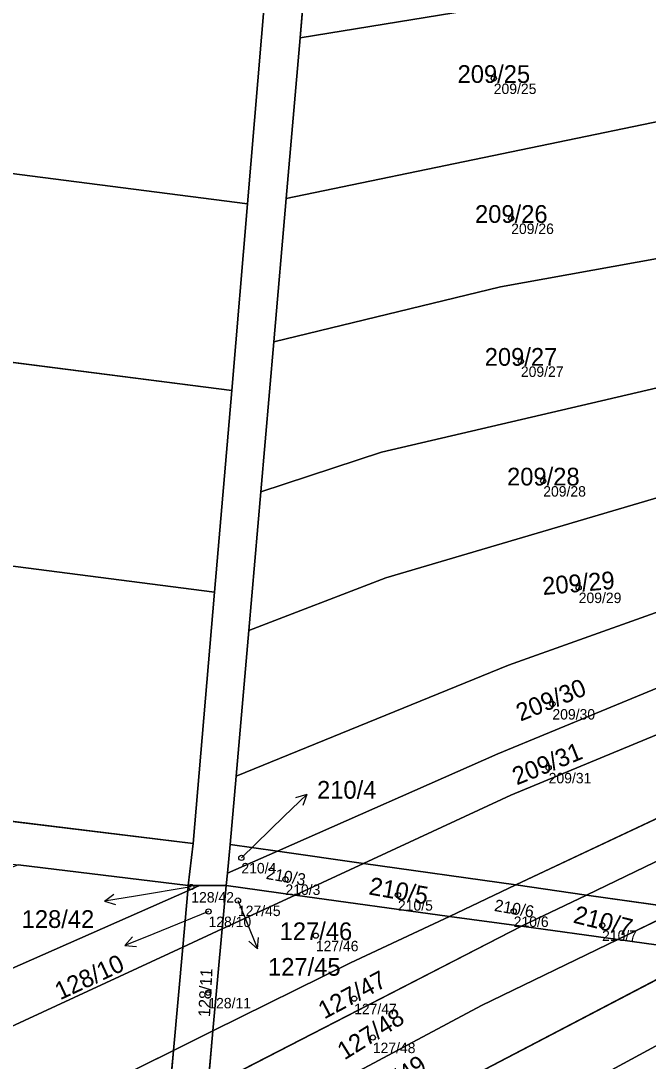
# Model space of a CAD drawing. Extents: x -603967 to -594699, y -1179315 to -1165625.
# Drawn here: x -597770.9 to -597710.8, y -1173008.8 to -1172909.2 of the extents above; entities that cross this region are included whole.
import ezdxf

# ---------------------------------------------------------------- set-up
doc = ezdxf.new("R2010")
doc.units = 0
for name, color, linetype in [('Definiční body', 7, 'Continuous'), ('Hranice parcel', 7, 'Continuous'), ('Parcelní čísla', 7, 'Continuous'), ('Polygon parcely', 7, 'Continuous'), ('Pop  PČ popisy', 7, 'Continuous')]:
    doc.layers.add(name, color=color, linetype=linetype)

msp = doc.modelspace()

# ---------------------------------------------------------------- linework, layer by layer
at = {"layer": 'Definiční body'}
for centre in [(-597725.57, -1172914.68994), (-597723.9, -1172928.09994), (-597722.97, -1172941.78994), (-597720.83, -1172953.25994), (-597717.43, -1172963.45994), (-597719.95, -1172974.61994), (-597720.31, -1172980.72994), (-597749.75, -1172989.35994), (-597745.53, -1172991.41994), (-597754.55, -1172992.14994), (-597734.75, -1172992.92994), (-597750.08, -1172993.44994), (-597752.9, -1172994.49994), (-597723.66, -1172994.48994), (-597715.19, -1172995.82994), (-597742.62, -1172996.81994), (-597752.92, -1173002.28994), (-597738.95, -1173002.84994), (-597737.16, -1173006.57994)]:
    msp.add_circle(centre, 0.25, dxfattribs=at)
at = {"layer": 'Hranice parcel'}
for p, q in [((-597744.13, -1172910.79), (-597742.77, -1172895.07)), ((-597744.13, -1172910.79), (-597707.99, -1172904.89)), ((-597747.5, -1172906.9), (-597749.15, -1172926.7)), ((-597745.46, -1172926.18), (-597744.13, -1172910.79)), ((-597855.92, -1172912.98), (-597749.15, -1172926.7)), ((-597745.46, -1172926.18), (-597704.14, -1172917.63)), ((-597749.15, -1172926.7), (-597750.68, -1172944.6)), ((-597746.65, -1172939.92), (-597745.46, -1172926.18)), ((-597857.48, -1172930.87), (-597750.68, -1172944.6)), ((-597747.89, -1172954.29), (-597746.65, -1172939.92)), ((-597750.68, -1172944.6), (-597752.33, -1172963.91)), ((-597749.04, -1172967.59), (-597747.89, -1172954.29)), ((-597800.38, -1172957.71), (-597752.33, -1172963.91)), ((-597752.33, -1172963.91), (-597754.37, -1172987.97)), ((-597750.25, -1172981.53), (-597749.04, -1172967.59)), ((-597723.44, -1172991.96), (-597674.42, -1172968.86)), ((-597716.69, -1172992.92), (-597672.84, -1172971.76)), ((-597750.82, -1172988.08), (-597750.25, -1172981.53)), ((-597754.37, -1172987.97), (-597802.43, -1172982.13)), ((-597754.37, -1172987.97), (-597754.84, -1172992.02)), ((-597751.09, -1172990.84), (-597750.82, -1172988.08)), ((-597746.3, -1172988.72), (-597751.09, -1172990.84)), ((-597750.82, -1172988.08), (-597746.3, -1172988.72)), ((-597746.3, -1172988.72), (-597738.05, -1172989.89)), ((-597771.14, -1172990.03), (-597754.84, -1172992.02)), ((-597751.21, -1172992.02), (-597751.09, -1172990.84)), ((-597744.61, -1172992.93), (-597738.05, -1172989.89)), ((-597738.05, -1172989.89), (-597723.44, -1172991.96)), ((-597819.45, -1173021.01), (-597754.88, -1172992.52)), ((-597754.88, -1172992.52), (-597755.37, -1172997.91)), ((-597754.84, -1172992.02), (-597754.88, -1172992.52)), ((-597753.76, -1172992.02), (-597754.88, -1172992.52)), ((-597754.84, -1172992.02), (-597753.76, -1172992.02)), ((-597753.76, -1172992.02), (-597751.21, -1172992.02)), ((-597751.21, -1172992.02), (-597751.58, -1172996.16)), ((-597744.61, -1172992.93), (-597751.21, -1172992.02)), ((-597729.82, -1172994.97), (-597723.44, -1172991.96)), ((-597723.44, -1172991.96), (-597716.69, -1172992.92)), ((-597751.58, -1172996.16), (-597744.61, -1172992.93)), ((-597729.82, -1172994.97), (-597744.61, -1172992.93)), ((-597722.91, -1172995.92), (-597716.69, -1172992.92)), ((-597716.69, -1172992.92), (-597707.54, -1172994.22)), ((-597713.69, -1172997.19), (-597707.54, -1172994.22)), ((-597722.91, -1172995.92), (-597729.82, -1172994.97)), ((-597755.37, -1172997.91), (-597751.58, -1172996.16)), ((-597752.96, -1173011.37), (-597722.91, -1172995.92)), ((-597751.58, -1172996.16), (-597752.47, -1173005.94)), ((-597713.69, -1172997.19), (-597722.91, -1172995.92)), ((-597704.95, -1172998.4), (-597713.69, -1172997.19)), ((-597821.74, -1173028.65), (-597755.37, -1172997.91)), ((-597755.37, -1172997.91), (-597756.26, -1173007.81)), ((-597754.11, -1173024.09), (-597704.95, -1172998.4)), ((-597754.79, -1173031.6), (-597695.81, -1172999.66)), ((-597756.26, -1173007.81), (-597752.47, -1173005.94)), ((-597752.47, -1173005.94), (-597752.96, -1173011.37)), ((-597822.05, -1173040.32), (-597756.26, -1173007.81)), ((-597756.26, -1173007.81), (-597756.75, -1173013.34))]:
    msp.add_line(p, q, dxfattribs=at)
for points in [[(-597746.65, -1172939.92), (-597724.92, -1172934.66), (-597698.72, -1172929.94)], [(-597747.89, -1172954.29), (-597736.32, -1172950.5), (-597692.67, -1172940.32)], [(-597749.04, -1172967.59), (-597735.92, -1172962.52), (-597687.98, -1172948.37)], [(-597750.25, -1172981.53), (-597724.16, -1172970.91), (-597683.34, -1172956.33)], [(-597746.3, -1172988.72), (-597725.19, -1172979.4), (-597680.62, -1172960.99)], [(-597738.05, -1172989.89), (-597723.92, -1172983.35), (-597677.99, -1172964.33)], [(-597752.47, -1173005.94), (-597739.28, -1172999.43), (-597729.82, -1172994.97)], [(-597753.54, -1173017.8), (-597726.73, -1173003.5), (-597713.69, -1172997.19)]]:
    msp.add_lwpolyline(points, dxfattribs=at)
at = {"layer": 'Polygon parcely'}
for points in [[(-597712.06, -1172891.36), (-597742.77, -1172895.07), (-597744.13, -1172910.79), (-597707.99, -1172904.89)], [(-597749.15, -1172926.7), (-597747.5, -1172906.9), (-597854.21, -1172893.15), (-597855.92, -1172912.98)], [(-597704.14, -1172917.63), (-597707.99, -1172904.89), (-597744.13, -1172910.79), (-597745.46, -1172926.18)], [(-597857.48, -1172930.87), (-597750.68, -1172944.6), (-597749.15, -1172926.7), (-597855.92, -1172912.98)], [(-597704.14, -1172917.63), (-597745.46, -1172926.18), (-597746.65, -1172939.92), (-597724.92, -1172934.66), (-597698.72, -1172929.94)], [(-597736.32, -1172950.5), (-597692.67, -1172940.32), (-597698.72, -1172929.94), (-597724.92, -1172934.66), (-597746.65, -1172939.92), (-597747.89, -1172954.29)], [(-597752.33, -1172963.91), (-597750.68, -1172944.6), (-597857.48, -1172930.87), (-597859.14, -1172950.15), (-597824.12, -1172954.65), (-597800.38, -1172957.71)], [(-597687.98, -1172948.37), (-597692.67, -1172940.32), (-597736.32, -1172950.5), (-597747.89, -1172954.29), (-597749.04, -1172967.59), (-597735.92, -1172962.52)], [(-597683.34, -1172956.33), (-597687.98, -1172948.37), (-597735.92, -1172962.52), (-597749.04, -1172967.59), (-597750.25, -1172981.53), (-597724.16, -1172970.91)], [(-597746.3, -1172988.72), (-597725.19, -1172979.4), (-597680.62, -1172960.99), (-597683.34, -1172956.33), (-597724.16, -1172970.91), (-597750.25, -1172981.53), (-597750.82, -1172988.08)], [(-597800.38, -1172957.71), (-597802.43, -1172982.13), (-597754.37, -1172987.97), (-597752.33, -1172963.91)], [(-597738.05, -1172989.89), (-597723.92, -1172983.35), (-597677.99, -1172964.33), (-597680.62, -1172960.99), (-597725.19, -1172979.4), (-597746.3, -1172988.72)], [(-597723.44, -1172991.96), (-597674.42, -1172968.86), (-597677.99, -1172964.33), (-597723.92, -1172983.35), (-597738.05, -1172989.89)], [(-597672.84, -1172971.76), (-597674.42, -1172968.86), (-597723.44, -1172991.96), (-597716.69, -1172992.92)], [(-597716.69, -1172992.92), (-597707.54, -1172994.22), (-597670.39, -1172976.26), (-597672.84, -1172971.76)], [(-597746.3, -1172988.72), (-597751.09, -1172990.84), (-597751.21, -1172992.02), (-597744.61, -1172992.93), (-597738.05, -1172989.89)], [(-597750.82, -1172988.08), (-597751.09, -1172990.84), (-597746.3, -1172988.72)], [(-597819.45, -1173021.01), (-597754.88, -1172992.52), (-597754.84, -1172992.02), (-597771.14, -1172990.03), (-597815.58, -1173008.1)], [(-597723.44, -1172991.96), (-597738.05, -1172989.89), (-597744.61, -1172992.93), (-597729.82, -1172994.97)], [(-597821.74, -1173028.65), (-597755.37, -1172997.91), (-597754.88, -1172992.52), (-597819.45, -1173021.01)], [(-597754.88, -1172992.52), (-597755.37, -1172997.91), (-597751.58, -1172996.16), (-597751.21, -1172992.02), (-597753.76, -1172992.02)], [(-597754.84, -1172992.02), (-597754.88, -1172992.52), (-597753.76, -1172992.02)], [(-597751.21, -1172992.02), (-597751.58, -1172996.16), (-597744.61, -1172992.93)], [(-597716.69, -1172992.92), (-597723.44, -1172991.96), (-597729.82, -1172994.97), (-597722.91, -1172995.92)], [(-597739.28, -1172999.43), (-597729.82, -1172994.97), (-597744.61, -1172992.93), (-597751.58, -1172996.16), (-597752.47, -1173005.94)], [(-597707.54, -1172994.22), (-597716.69, -1172992.92), (-597722.91, -1172995.92), (-597713.69, -1172997.19)], [(-597699.21, -1172995.4), (-597707.54, -1172994.22), (-597713.69, -1172997.19), (-597704.95, -1172998.4)], [(-597752.96, -1173011.37), (-597722.91, -1172995.92), (-597729.82, -1172994.97), (-597739.28, -1172999.43), (-597752.47, -1173005.94)], [(-597756.26, -1173007.81), (-597752.47, -1173005.94), (-597751.58, -1172996.16), (-597755.37, -1172997.91)], [(-597713.69, -1172997.19), (-597722.91, -1172995.92), (-597752.96, -1173011.37), (-597753.54, -1173017.8), (-597726.73, -1173003.5)], [(-597704.95, -1172998.4), (-597713.69, -1172997.19), (-597726.73, -1173003.5), (-597753.54, -1173017.8), (-597754.11, -1173024.09)], [(-597822.05, -1173040.32), (-597756.26, -1173007.81), (-597755.37, -1172997.91), (-597821.74, -1173028.65)], [(-597754.11, -1173024.09), (-597754.79, -1173031.6), (-597695.81, -1172999.66), (-597704.95, -1172998.4)], [(-597754.79, -1173031.6), (-597758.73, -1173075.15), (-597652.36, -1173027.13), (-597659.6, -1173004.66), (-597695.81, -1172999.66)], [(-597756.75, -1173013.34), (-597752.96, -1173011.37), (-597752.47, -1173005.94), (-597756.26, -1173007.81)], [(-597756.75, -1173013.34), (-597756.26, -1173007.81), (-597822.05, -1173040.32), (-597821.88, -1173046.78)]]:
    msp.add_lwpolyline(points, close=True, dxfattribs=at)
for points in [[(-597747.5, -1172906.9), (-597749.15, -1172926.7), (-597750.68, -1172944.6), (-597752.33, -1172963.91), (-597754.37, -1172987.97), (-597754.84, -1172992.02), (-597753.76, -1172992.02), (-597751.21, -1172992.02), (-597751.09, -1172990.84), (-597750.82, -1172988.08), (-597750.25, -1172981.53), (-597749.04, -1172967.59), (-597747.89, -1172954.29), (-597746.65, -1172939.92), (-597745.46, -1172926.18), (-597744.13, -1172910.79), (-597742.77, -1172895.07)], [(-597996.43, -1172962.5), (-597938.33, -1172969.6), (-597902.87, -1172973.94), (-597884.96, -1172976.13), (-597868.05, -1172978.19), (-597864.12, -1172978.67), (-597834.17, -1172982.33), (-597812.06, -1172985.03), (-597808.78, -1172985.43), (-597798.37, -1172986.7), (-597771.14, -1172990.03), (-597754.84, -1172992.02), (-597754.37, -1172987.97), (-597802.43, -1172982.13), (-597826.25, -1172979.2), (-597861.3, -1172974.9), (-597864.29, -1172974.45), (-597887.04, -1172971.69), (-597926.79, -1172966.89), (-597959.05, -1172962.95), (-597995.05, -1172958.66)]]:
    msp.add_lwpolyline(points, dxfattribs=at)
at = {"layer": 'Pop  PČ popisy'}
for p, q in [((-597745.65, -1172985.36), (-597743.491, -1172983.275)), ((-597743.491, -1172983.275), (-597744.56, -1172983.611)), ((-597743.491, -1172983.275), (-597743.864, -1172984.331)), ((-597749.75, -1172989.36), (-597745.65, -1172985.36)), ((-597754.55, -1172992.15), (-597759.91, -1172993.03)), ((-597762.874, -1172993.499), (-597761.963, -1172992.848)), ((-597759.91, -1172993.03), (-597762.874, -1172993.499)), ((-597762.874, -1172993.499), (-597761.807, -1172993.837)), ((-597750.08, -1172993.45), (-597749.33, -1172995.31)), ((-597752.9, -1172994.5), (-597758.14, -1172996.63)), ((-597749.33, -1172995.31), (-597748.206, -1172998.092)), ((-597758.14, -1172996.63), (-597760.922, -1172997.754)), ((-597760.922, -1172997.754), (-597760.182, -1172996.915)), ((-597760.922, -1172997.754), (-597759.806, -1172997.843)), ((-597748.206, -1172998.092), (-597749.045, -1172997.352)), ((-597748.206, -1172998.092), (-597748.117, -1172996.976))]:
    msp.add_line(p, q, dxfattribs=at)

# ---------------------------------------------------------------- texts
at = {"layer": 'Definiční body'}
for s, p in [('209/25', (-597725.57, -1172916.179)), ('209/26', (-597723.9, -1172929.589)), ('209/27', (-597722.97, -1172943.279)), ('209/28', (-597720.83, -1172954.749)), ('209/29', (-597717.43, -1172964.949)), ('209/30', (-597719.95, -1172976.109)), ('209/31', (-597720.31, -1172982.219)), ('210/4', (-597749.75, -1172990.849)), ('128/42', (-597754.55, -1172993.639)), ('210/3', (-597745.53, -1172992.909)), ('210/5', (-597734.75, -1172994.419)), ('127/45', (-597750.08, -1172994.939)), ('128/10', (-597752.9, -1172995.989)), ('210/6', (-597723.66, -1172995.979)), ('210/7', (-597715.19, -1172997.319)), ('127/46', (-597742.62, -1172998.309)), ('128/11', (-597752.92, -1173003.779)), ('127/47', (-597738.95, -1173004.339)), ('127/48', (-597737.16, -1173008.069))]:
    msp.add_text(s, height=0.999996, dxfattribs=at).set_placement(p)
at = {"layer": 'Parcelní čísla'}
for s, p in [('209/25', (-597729.036, -1172915.115)), ('209/26', (-597727.366, -1172928.525)), ('209/27', (-597726.436, -1172942.215)), ('209/28', (-597724.296, -1172953.685)), ('210/4', (-597742.5, -1172983.695)), ('128/42', (-597770.802, -1172996.075)), ('127/46', (-597746.086, -1172997.245)), ('127/45', (-597747.2, -1173000.655))]:
    msp.add_text(s, height=1.699998, dxfattribs=at).set_placement(p)
for s, height, rotation, p in [('209/29', 1.699998, 5, (-597720.846, -1172964.185)), ('209/30', 1.699998, 21.9999972, (-597723.004, -1172976.312)), ('209/31', 1.699998, 21.9999972, (-597723.364, -1172982.422)), ('210/3', 1.14, 349.9999972, (-597747.452, -1172991.37)), ('210/5', 1.699998, 349.9999972, (-597737.616, -1172992.856)), ('210/6', 1.14, 349.9999972, (-597725.582, -1172994.44)), ('210/7', 1.699998, 346, (-597718.044, -1172995.556)), ('128/10', 1.699998, 25, (-597767.119, -1173003.015)), ('128/11', 1.14, 87, (-597752.757, -1173004.626)), ('127/47', 1.699998, 28, (-597741.811, -1173004.852)), ('127/48', 1.699998, 32, (-597739.874, -1173008.777)), ('127/49', 1.699998, 33, (-597737.695, -1173013.384))]:
    msp.add_text(s, height=height, rotation=rotation, dxfattribs=at).set_placement(p)

doc.saveas('drawing.dxf')
